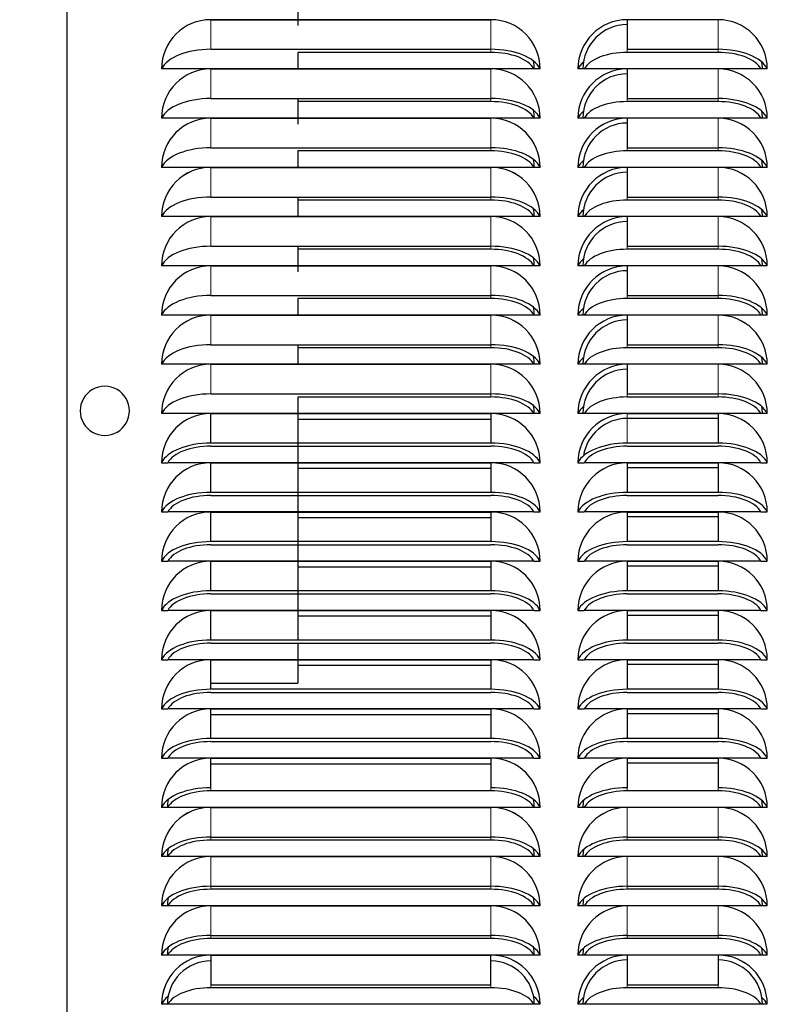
# Model space of a CAD drawing. Header units: millimetres. Extents: x 0 to 29700, y -16 to 21000.
# Tile 312 of 357: x 21002 to 21203, y 16544 to 16804. Entities that reach past the tile are written whole.
import ezdxf

# ---------------------------------------------------------------- set-up
doc = ezdxf.new("R2010")
doc.units = ezdxf.units.MM
doc.layers.add('1', color=7, linetype='Continuous', true_color=0xffffff)
doc.layers.add('254', color=7, linetype='Continuous', true_color=0xffffff)
doc.styles.add('latin_extended', font='simplex.shx')
doc.dimstyles.get("Standard").update_dxf_attribs({"dimtxt": 0.18, "dimasz": 0.18, "dimexe": 0.18, "dimexo": 0.0625, "dimgap": 0.09, "dimtad": 0, "dimtih": 1, "dimtoh": 1, "dimdec": 4, "dimzin": 0, "dimdsep": 46, "dimtxsty": 'Standard', "dimcen": 0.09, "dimadec": 0, "dimazin": 0, "dimtfac": 1, "dimtdec": 4, "dimtofl": 0, "dimtmove": 0, "dimatfit": 3, "dimfxl": 1, "dimtolj": 1, "dimtzin": 0, "dimarcsym": 0})

# ---------------------------------------------------------------- blocks, each defined once
blk = doc.blocks.new('_U4')
at = {"layer": '254', "color": 3, "linetype": 'Continuous', "lineweight": 13, "transparency": 16777216}
for p, q in [((28056.49, 18872.66), (28056.49, 14093.8)), ((18212.99, 16851.58), (18212.99, 14093.8)), ((18387.99, 14143.8), (27881.49, 14143.8))]:
    blk.add_line(p, q, dxfattribs=at)
at = {"layer": '254', "color": 3, "transparency": 16777216}
for points in [[(18387.99, 14172.97), (18387.99, 14114.64), (18212.99, 14143.8)], [(27881.49, 14114.64), (27881.49, 14172.97), (28056.49, 14143.8)]]:
    blk.add_solid(points, dxfattribs=at)
at = {"layer": 'Defpoints', "color": 0, "transparency": 16777216}
for p in [(28056.49, 18922.66), (18212.99, 16901.58), (28056.49, 14143.8)]:
    blk.add_point(p, dxfattribs=at)
at = {"layer": '254', "color": 2, "lineweight": 13, "transparency": 16777216, "insert": (22822.24, 14406.3), "char_height": 175, "attachment_point": 1, "style": 'latin_extended'}
blk.add_mtext('\\A1;9844', dxfattribs=at)

msp = doc.modelspace()

# ---------------------------------------------------------------- linework, layer by layer
at = {"layer": '1', "color": 2, "linetype": 'Continuous', "lineweight": 25}
for p, q in [((21013.987, 17310.757), (21013.987, 16440.757)), ((21074.987, 16809.248), (21074.987, 16802.519)), ((21051.987, 16804.074), (21125.987, 16804.074)), ((21125.987, 16804.072), (21051.987, 16804.072)), ((21185.987, 16804.072), (21161.987, 16804.072)), ((21161.987, 16804.072), (21161.987, 16796.247)), ((21051.987, 16796.247), (21125.987, 16796.247)), ((21125.987, 16795.439), (21074.987, 16795.439)), ((21074.987, 16795.437), (21074.987, 16791.051)), ((21161.987, 16796.247), (21185.987, 16796.247)), ((21185.987, 16795.439), (21161.987, 16795.439)), ((21040.65, 16791.072), (21038.985, 16791.072)), ((21137.323, 16791.072), (21040.65, 16791.072)), ((21051.987, 16791.069), (21125.987, 16791.069)), ((21125.987, 16791.067), (21051.987, 16791.067)), ((21138.988, 16791.072), (21137.323, 16791.072)), ((21150.65, 16791.072), (21148.987, 16791.072)), ((21197.323, 16791.072), (21150.65, 16791.072)), ((21185.987, 16791.067), (21161.987, 16791.067)), ((21161.987, 16791.067), (21161.987, 16783.242)), ((21198.987, 16791.072), (21197.323, 16791.072)), ((21198.987, 16791.072), (21198.986, 16791.072)), ((21051.987, 16783.242), (21125.987, 16783.242)), ((21074.987, 16783.229), (21074.987, 16776.515)), ((21125.987, 16782.434), (21074.987, 16782.434)), ((21161.987, 16783.242), (21185.987, 16783.242)), ((21185.987, 16782.434), (21161.987, 16782.434)), ((21040.65, 16778.067), (21038.985, 16778.067)), ((21137.323, 16778.067), (21040.65, 16778.067)), ((21051.987, 16778.064), (21125.987, 16778.064)), ((21125.987, 16778.062), (21051.987, 16778.062)), ((21138.988, 16778.067), (21137.323, 16778.067)), ((21150.65, 16778.067), (21148.987, 16778.067)), ((21197.323, 16778.067), (21150.65, 16778.067)), ((21185.987, 16778.062), (21161.987, 16778.062)), ((21161.987, 16778.062), (21161.987, 16770.237)), ((21198.987, 16778.067), (21197.323, 16778.067)), ((21198.987, 16778.067), (21198.986, 16778.067)), ((21051.987, 16770.237), (21125.987, 16770.237)), ((21125.987, 16769.429), (21074.987, 16769.429)), ((21074.987, 16769.418), (21074.987, 16765.04)), ((21161.987, 16770.237), (21185.987, 16770.237)), ((21185.987, 16769.429), (21161.987, 16769.429)), ((21040.65, 16765.062), (21038.985, 16765.062)), ((21137.323, 16765.062), (21040.65, 16765.062)), ((21051.987, 16765.059), (21125.987, 16765.059)), ((21125.987, 16765.057), (21051.987, 16765.057)), ((21138.988, 16765.062), (21137.323, 16765.062)), ((21150.65, 16765.062), (21148.987, 16765.062)), ((21197.323, 16765.062), (21150.65, 16765.062)), ((21185.987, 16765.057), (21161.987, 16765.057)), ((21161.987, 16765.057), (21161.987, 16757.232)), ((21198.987, 16765.062), (21197.323, 16765.062)), ((21198.987, 16765.062), (21198.986, 16765.062)), ((21051.987, 16757.232), (21125.987, 16757.232)), ((21074.987, 16757.227), (21074.987, 16752.037)), ((21125.987, 16756.424), (21074.987, 16756.424)), ((21161.987, 16757.232), (21185.987, 16757.232)), ((21185.987, 16756.424), (21161.987, 16756.424)), ((21040.65, 16752.057), (21038.985, 16752.057)), ((21137.323, 16752.057), (21040.65, 16752.057)), ((21051.987, 16752.054), (21125.987, 16752.054)), ((21125.987, 16752.052), (21051.987, 16752.052)), ((21138.988, 16752.057), (21137.323, 16752.057)), ((21150.65, 16752.057), (21148.987, 16752.057)), ((21197.323, 16752.057), (21150.65, 16752.057)), ((21185.987, 16752.052), (21161.987, 16752.052)), ((21161.987, 16752.052), (21161.987, 16744.227)), ((21198.987, 16752.057), (21197.323, 16752.057)), ((21198.987, 16752.057), (21198.986, 16752.057)), ((21051.987, 16744.227), (21125.987, 16744.227)), ((21074.987, 16744.221), (21074.987, 16737.5)), ((21125.987, 16743.419), (21074.987, 16743.419)), ((21161.987, 16744.227), (21185.987, 16744.227)), ((21185.987, 16743.419), (21161.987, 16743.419)), ((21040.65, 16739.052), (21038.985, 16739.052)), ((21137.323, 16739.052), (21040.65, 16739.052)), ((21051.987, 16739.049), (21125.987, 16739.049)), ((21125.987, 16739.047), (21051.987, 16739.047)), ((21138.988, 16739.052), (21137.323, 16739.052)), ((21150.65, 16739.052), (21148.987, 16739.052)), ((21197.323, 16739.052), (21150.65, 16739.052)), ((21185.987, 16739.047), (21161.987, 16739.047)), ((21161.987, 16739.047), (21161.987, 16731.222)), ((21198.987, 16739.052), (21197.323, 16739.052)), ((21198.987, 16739.052), (21198.986, 16739.052)), ((21051.987, 16731.222), (21125.987, 16731.222)), ((21125.987, 16730.414), (21074.987, 16730.414)), ((21074.987, 16730.399), (21074.987, 16726.027)), ((21161.987, 16731.222), (21185.987, 16731.222)), ((21185.987, 16730.414), (21161.987, 16730.414)), ((21040.65, 16726.047), (21038.985, 16726.047)), ((21137.323, 16726.047), (21040.65, 16726.047)), ((21051.987, 16726.044), (21125.987, 16726.044)), ((21125.987, 16726.042), (21051.987, 16726.042)), ((21138.988, 16726.047), (21137.323, 16726.047)), ((21150.65, 16726.047), (21148.987, 16726.047)), ((21197.323, 16726.047), (21150.65, 16726.047)), ((21185.987, 16726.042), (21161.987, 16726.042)), ((21161.987, 16726.042), (21161.987, 16718.217)), ((21198.987, 16726.047), (21197.323, 16726.047)), ((21198.987, 16726.047), (21198.986, 16726.047)), ((21051.987, 16718.217), (21125.987, 16718.217)), ((21074.987, 16718.204), (21074.987, 16713.028)), ((21125.987, 16717.409), (21074.987, 16717.409)), ((21161.987, 16718.217), (21185.987, 16718.217)), ((21185.987, 16717.409), (21161.987, 16717.409)), ((21040.65, 16713.042), (21038.985, 16713.042)), ((21137.323, 16713.042), (21040.65, 16713.042)), ((21051.987, 16713.039), (21125.987, 16713.039)), ((21125.987, 16713.037), (21051.987, 16713.037)), ((21138.988, 16713.042), (21137.323, 16713.042)), ((21150.65, 16713.042), (21148.987, 16713.042)), ((21197.323, 16713.042), (21150.65, 16713.042)), ((21185.987, 16713.037), (21161.987, 16713.037)), ((21161.987, 16713.037), (21161.987, 16705.212)), ((21198.987, 16713.042), (21197.323, 16713.042)), ((21198.987, 16713.042), (21198.986, 16713.042)), ((21051.987, 16705.212), (21125.987, 16705.212)), ((21125.987, 16704.404), (21074.987, 16704.404)), ((21074.987, 16704.392), (21074.987, 16640.183)), ((21161.987, 16705.212), (21185.987, 16705.212)), ((21185.987, 16704.404), (21161.987, 16704.404)), ((21040.65, 16700.037), (21038.985, 16700.037)), ((21137.323, 16700.037), (21040.65, 16700.037)), ((21051.987, 16700.034), (21125.987, 16700.034)), ((21051.987, 16692.207), (21051.987, 16700.032)), ((21074.987, 16700.032), (21125.987, 16700.032)), ((21125.987, 16698.485), (21074.987, 16698.485)), ((21125.987, 16700.032), (21125.987, 16692.207)), ((21138.988, 16700.037), (21137.323, 16700.037)), ((21150.65, 16700.037), (21148.987, 16700.037)), ((21197.323, 16700.037), (21150.65, 16700.037)), ((21161.987, 16700.032), (21185.987, 16700.032)), ((21185.987, 16698.737), (21161.987, 16698.737)), ((21185.987, 16700.032), (21185.987, 16692.207)), ((21198.987, 16700.037), (21197.323, 16700.037)), ((21198.987, 16700.037), (21198.986, 16700.037)), ((21125.987, 16692.207), (21051.987, 16692.207)), ((21051.987, 16691.399), (21125.987, 16691.399)), ((21185.987, 16692.207), (21161.987, 16692.207)), ((21161.987, 16691.399), (21185.987, 16691.399)), ((21038.987, 16687.032), (21040.65, 16687.032)), ((21137.323, 16687.032), (21040.65, 16687.032)), ((21051.987, 16687.029), (21125.987, 16687.029)), ((21051.987, 16679.202), (21051.987, 16687.027)), ((21074.987, 16687.027), (21125.987, 16687.027)), ((21125.987, 16685.48), (21074.987, 16685.48)), ((21125.987, 16687.027), (21125.987, 16679.202)), ((21137.323, 16687.032), (21138.986, 16687.032)), ((21148.987, 16687.032), (21150.65, 16687.032)), ((21197.323, 16687.032), (21150.65, 16687.032)), ((21161.987, 16687.027), (21185.987, 16687.027)), ((21161.987, 16687.027), (21161.987, 16679.202)), ((21185.987, 16685.732), (21161.987, 16685.732)), ((21185.987, 16687.027), (21185.987, 16679.202)), ((21197.323, 16687.032), (21198.986, 16687.032)), ((21198.987, 16687.032), (21198.986, 16687.032)), ((21125.987, 16679.202), (21051.987, 16679.202)), ((21051.987, 16678.394), (21125.987, 16678.394)), ((21185.987, 16679.202), (21161.987, 16679.202)), ((21161.987, 16678.394), (21185.987, 16678.394)), ((21038.987, 16674.027), (21040.65, 16674.027)), ((21137.323, 16674.027), (21040.65, 16674.027)), ((21051.987, 16674.024), (21125.987, 16674.024)), ((21051.987, 16666.197), (21051.987, 16674.022)), ((21074.987, 16674.022), (21125.987, 16674.022)), ((21125.987, 16672.475), (21074.987, 16672.475)), ((21125.987, 16674.022), (21125.987, 16666.197)), ((21137.323, 16674.027), (21138.986, 16674.027)), ((21148.987, 16674.027), (21150.65, 16674.027)), ((21148.987, 16674.027), (21148.987, 16674.027)), ((21197.323, 16674.027), (21150.65, 16674.027)), ((21161.987, 16674.022), (21185.987, 16674.022)), ((21161.987, 16674.022), (21161.987, 16666.197)), ((21185.987, 16672.727), (21161.987, 16672.727)), ((21185.987, 16674.022), (21185.987, 16666.197)), ((21197.323, 16674.027), (21198.986, 16674.027)), ((21198.987, 16674.027), (21198.986, 16674.027)), ((21125.987, 16666.197), (21051.987, 16666.197)), ((21051.987, 16665.389), (21125.987, 16665.389)), ((21185.987, 16666.197), (21161.987, 16666.197)), ((21161.987, 16665.389), (21185.987, 16665.389)), ((21038.987, 16661.022), (21040.65, 16661.022)), ((21137.323, 16661.022), (21040.65, 16661.022)), ((21051.987, 16661.019), (21125.987, 16661.019)), ((21051.987, 16653.192), (21051.987, 16661.017)), ((21074.987, 16661.017), (21125.987, 16661.017)), ((21125.987, 16659.47), (21074.987, 16659.47)), ((21125.987, 16661.017), (21125.987, 16653.192)), ((21137.323, 16661.022), (21138.986, 16661.022)), ((21148.987, 16661.022), (21150.65, 16661.022)), ((21148.987, 16661.022), (21148.987, 16661.022)), ((21197.323, 16661.022), (21150.65, 16661.022)), ((21161.987, 16661.017), (21185.987, 16661.017)), ((21161.987, 16661.017), (21161.987, 16653.192)), ((21185.987, 16659.722), (21161.987, 16659.722)), ((21185.987, 16661.017), (21185.987, 16653.192)), ((21197.323, 16661.022), (21198.986, 16661.022)), ((21198.987, 16661.022), (21198.986, 16661.022)), ((21125.987, 16653.192), (21051.987, 16653.192)), ((21051.987, 16652.384), (21125.987, 16652.384)), ((21185.987, 16653.192), (21161.987, 16653.192)), ((21161.987, 16652.384), (21185.987, 16652.384)), ((21038.987, 16648.017), (21040.65, 16648.017)), ((21137.323, 16648.017), (21040.65, 16648.017)), ((21051.987, 16648.014), (21125.987, 16648.014)), ((21051.987, 16640.187), (21051.987, 16648.012)), ((21074.987, 16648.012), (21125.987, 16648.012)), ((21125.987, 16646.465), (21074.987, 16646.465)), ((21125.987, 16648.012), (21125.987, 16640.187)), ((21137.323, 16648.017), (21138.986, 16648.017)), ((21148.987, 16648.017), (21148.987, 16648.017)), ((21148.987, 16648.017), (21150.65, 16648.017)), ((21197.323, 16648.017), (21150.65, 16648.017)), ((21161.987, 16648.012), (21185.987, 16648.012)), ((21161.987, 16648.012), (21161.987, 16640.187)), ((21185.987, 16646.717), (21161.987, 16646.717)), ((21185.987, 16648.012), (21185.987, 16640.187)), ((21197.323, 16648.017), (21198.986, 16648.017)), ((21198.987, 16648.017), (21198.986, 16648.017)), ((21125.987, 16640.187), (21051.987, 16640.187)), ((21051.987, 16639.379), (21125.987, 16639.379)), ((21074.987, 16639.379), (21074.987, 16628.803)), ((21185.987, 16640.187), (21161.987, 16640.187)), ((21161.987, 16639.379), (21185.987, 16639.379)), ((21038.987, 16635.012), (21040.65, 16635.012)), ((21137.323, 16635.012), (21040.65, 16635.012)), ((21051.987, 16635.009), (21125.987, 16635.009)), ((21051.987, 16627.182), (21051.987, 16635.007)), ((21074.987, 16635.007), (21125.987, 16635.007)), ((21125.987, 16633.46), (21074.987, 16633.46)), ((21125.987, 16635.007), (21125.987, 16627.182)), ((21137.323, 16635.012), (21138.986, 16635.012)), ((21148.987, 16635.012), (21148.987, 16635.012)), ((21148.987, 16635.012), (21150.65, 16635.012)), ((21197.323, 16635.012), (21150.65, 16635.012)), ((21161.987, 16635.007), (21185.987, 16635.007)), ((21161.987, 16635.007), (21161.987, 16627.182)), ((21185.987, 16633.712), (21161.987, 16633.712)), ((21185.987, 16635.007), (21185.987, 16627.182)), ((21197.323, 16635.012), (21198.986, 16635.012)), ((21198.987, 16635.012), (21198.986, 16635.012)), ((21040.899, 16628.803), (21040.903, 16628.803)), ((21051.984, 16628.803), (21074.987, 16628.803)), ((21125.987, 16627.182), (21051.987, 16627.182)), ((21051.987, 16626.374), (21125.987, 16626.374)), ((21185.987, 16627.182), (21161.987, 16627.182)), ((21161.987, 16626.374), (21185.987, 16626.374)), ((21038.987, 16622.007), (21040.65, 16622.007)), ((21137.323, 16622.007), (21040.65, 16622.007)), ((21051.987, 16622.004), (21125.987, 16622.004)), ((21051.987, 16614.177), (21051.987, 16622.002)), ((21051.987, 16622.002), (21125.987, 16622.002)), ((21125.987, 16620.455), (21051.987, 16620.455)), ((21125.987, 16622.002), (21125.987, 16614.177)), ((21137.323, 16622.007), (21138.986, 16622.007)), ((21148.987, 16622.007), (21150.65, 16622.007)), ((21148.987, 16622.007), (21148.987, 16622.007)), ((21197.323, 16622.007), (21150.65, 16622.007)), ((21161.987, 16622.002), (21185.987, 16622.002)), ((21161.987, 16622.002), (21161.987, 16614.177)), ((21185.987, 16620.707), (21161.987, 16620.707)), ((21185.987, 16622.002), (21185.987, 16614.177)), ((21197.323, 16622.007), (21198.986, 16622.007)), ((21198.987, 16622.007), (21198.986, 16622.007)), ((21125.987, 16614.177), (21051.987, 16614.177)), ((21051.987, 16613.369), (21125.987, 16613.369)), ((21185.987, 16614.177), (21161.987, 16614.177)), ((21161.987, 16613.369), (21185.987, 16613.369)), ((21038.987, 16609.002), (21040.65, 16609.002)), ((21137.323, 16609.002), (21040.65, 16609.002)), ((21051.987, 16608.999), (21125.987, 16608.999)), ((21051.987, 16601.172), (21051.987, 16608.997)), ((21051.987, 16608.997), (21125.987, 16608.997)), ((21125.987, 16607.45), (21051.987, 16607.45)), ((21125.987, 16608.997), (21125.987, 16601.172)), ((21137.323, 16609.002), (21138.986, 16609.002)), ((21148.987, 16609.002), (21148.987, 16609.002)), ((21148.987, 16609.002), (21150.65, 16609.002)), ((21197.323, 16609.002), (21150.65, 16609.002)), ((21161.987, 16608.997), (21185.987, 16608.997)), ((21161.987, 16608.997), (21161.987, 16601.172)), ((21185.987, 16607.702), (21161.987, 16607.702)), ((21185.987, 16608.997), (21185.987, 16601.172)), ((21197.323, 16609.002), (21198.986, 16609.002)), ((21198.987, 16609.002), (21198.986, 16609.002)), ((21125.987, 16600.364), (21051.987, 16600.364)), ((21185.987, 16600.364), (21161.987, 16600.364)), ((21040.65, 16595.997), (21038.985, 16595.997)), ((21137.323, 16595.997), (21040.65, 16595.997)), ((21051.987, 16595.994), (21125.987, 16595.994)), ((21125.987, 16595.992), (21051.987, 16595.992)), ((21138.988, 16595.997), (21137.323, 16595.997)), ((21150.65, 16595.997), (21148.987, 16595.997)), ((21148.987, 16595.997), (21148.987, 16595.997)), ((21197.323, 16595.997), (21150.65, 16595.997)), ((21185.987, 16595.992), (21161.987, 16595.992)), ((21198.987, 16595.997), (21197.323, 16595.997)), ((21198.987, 16595.997), (21198.986, 16595.997)), ((21051.987, 16588.167), (21125.987, 16588.167)), ((21125.987, 16587.359), (21051.987, 16587.359)), ((21161.987, 16588.167), (21185.987, 16588.167)), ((21185.987, 16587.359), (21161.987, 16587.359)), ((21040.65, 16582.992), (21038.985, 16582.992)), ((21137.323, 16582.992), (21040.65, 16582.992)), ((21051.987, 16582.989), (21125.987, 16582.989)), ((21125.987, 16582.987), (21051.987, 16582.987)), ((21138.988, 16582.992), (21137.323, 16582.992)), ((21150.65, 16582.992), (21148.987, 16582.992)), ((21148.987, 16582.992), (21148.987, 16582.992)), ((21197.323, 16582.992), (21150.65, 16582.992)), ((21185.987, 16582.987), (21161.987, 16582.987)), ((21198.987, 16582.992), (21197.323, 16582.992)), ((21198.987, 16582.992), (21198.986, 16582.992)), ((21051.987, 16575.162), (21125.987, 16575.162)), ((21125.987, 16574.354), (21051.987, 16574.354)), ((21161.987, 16575.162), (21185.987, 16575.162)), ((21185.987, 16574.354), (21161.987, 16574.354)), ((21040.65, 16569.987), (21038.985, 16569.987)), ((21137.323, 16569.987), (21040.65, 16569.987)), ((21051.987, 16569.984), (21125.987, 16569.984)), ((21125.987, 16569.982), (21051.987, 16569.982)), ((21138.988, 16569.987), (21137.323, 16569.987)), ((21150.65, 16569.987), (21148.987, 16569.987)), ((21148.987, 16569.987), (21148.987, 16569.987)), ((21197.323, 16569.987), (21150.65, 16569.987)), ((21185.987, 16569.982), (21161.987, 16569.982)), ((21198.987, 16569.987), (21197.323, 16569.987)), ((21198.987, 16569.987), (21198.986, 16569.987)), ((21051.987, 16562.157), (21125.987, 16562.157)), ((21125.987, 16561.349), (21051.987, 16561.349)), ((21161.987, 16562.157), (21185.987, 16562.157)), ((21185.987, 16561.349), (21161.987, 16561.349)), ((21040.65, 16556.982), (21038.985, 16556.982)), ((21137.323, 16556.982), (21040.65, 16556.982)), ((21051.987, 16556.979), (21125.987, 16556.979)), ((21051.987, 16556.977), (21051.987, 16549.152)), ((21125.987, 16556.977), (21051.987, 16556.977)), ((21125.987, 16549.152), (21125.987, 16556.977)), ((21138.988, 16556.982), (21137.323, 16556.982)), ((21150.65, 16556.982), (21148.987, 16556.982)), ((21148.987, 16556.982), (21148.987, 16556.982)), ((21197.323, 16556.982), (21150.65, 16556.982)), ((21185.987, 16556.977), (21161.987, 16556.977)), ((21161.987, 16556.977), (21161.987, 16549.152)), ((21185.987, 16556.977), (21185.987, 16549.152)), ((21198.987, 16556.982), (21197.323, 16556.982)), ((21198.987, 16556.982), (21198.986, 16556.982)), ((21051.987, 16549.152), (21125.987, 16549.152)), ((21125.987, 16548.344), (21051.987, 16548.344)), ((21161.987, 16549.152), (21185.987, 16549.152)), ((21185.987, 16548.344), (21161.987, 16548.344)), ((21040.65, 16543.977), (21038.985, 16543.977)), ((21137.323, 16543.977), (21040.65, 16543.977)), ((21138.988, 16543.977), (21137.323, 16543.977)), ((21150.65, 16543.977), (21148.987, 16543.977)), ((21197.323, 16543.977), (21150.65, 16543.977)), ((21198.987, 16543.977), (21197.323, 16543.977))]:
    msp.add_line(p, q, dxfattribs=at)
at = {"layer": '1', "color": 4, "linetype": 'Continuous', "lineweight": 13}
for p, q in [((21051.987, 16804.072), (21051.987, 16796.247)), ((21125.987, 16804.072), (21125.987, 16796.247)), ((21185.987, 16804.072), (21185.987, 16796.247)), ((21125.987, 16795.439), (21125.987, 16796.247)), ((21161.987, 16795.439), (21161.987, 16796.247)), ((21185.987, 16795.439), (21185.987, 16796.247)), ((21051.987, 16791.067), (21051.987, 16783.242)), ((21125.987, 16791.067), (21125.987, 16783.242)), ((21185.987, 16791.067), (21185.987, 16783.242)), ((21125.987, 16782.434), (21125.987, 16783.242)), ((21161.987, 16782.434), (21161.987, 16783.242)), ((21185.987, 16782.434), (21185.987, 16783.242)), ((21051.987, 16778.062), (21051.987, 16770.237)), ((21125.987, 16778.062), (21125.987, 16770.237)), ((21185.987, 16778.062), (21185.987, 16770.237)), ((21125.987, 16769.429), (21125.987, 16770.237)), ((21161.987, 16769.429), (21161.987, 16770.237)), ((21185.987, 16769.429), (21185.987, 16770.237)), ((21051.987, 16765.057), (21051.987, 16757.232)), ((21125.987, 16765.057), (21125.987, 16757.232)), ((21185.987, 16765.057), (21185.987, 16757.232)), ((21125.987, 16756.424), (21125.987, 16757.232)), ((21161.987, 16756.424), (21161.987, 16757.232)), ((21185.987, 16756.424), (21185.987, 16757.232)), ((21051.987, 16752.052), (21051.987, 16744.227)), ((21125.987, 16752.052), (21125.987, 16744.227)), ((21185.987, 16752.052), (21185.987, 16744.227)), ((21125.987, 16743.419), (21125.987, 16744.227)), ((21161.987, 16743.419), (21161.987, 16744.227)), ((21185.987, 16743.419), (21185.987, 16744.227)), ((21051.987, 16739.047), (21051.987, 16731.222)), ((21125.987, 16739.047), (21125.987, 16731.222)), ((21185.987, 16739.047), (21185.987, 16731.222)), ((21125.987, 16730.414), (21125.987, 16731.222)), ((21161.987, 16730.414), (21161.987, 16731.222)), ((21185.987, 16730.414), (21185.987, 16731.222)), ((21051.987, 16726.042), (21051.987, 16718.217)), ((21125.987, 16726.042), (21125.987, 16718.217)), ((21185.987, 16726.042), (21185.987, 16718.217)), ((21125.987, 16717.409), (21125.987, 16718.217)), ((21161.987, 16717.409), (21161.987, 16718.217)), ((21185.987, 16717.409), (21185.987, 16718.217)), ((21051.987, 16713.037), (21051.987, 16705.212)), ((21125.987, 16713.037), (21125.987, 16705.212)), ((21185.987, 16713.037), (21185.987, 16705.212)), ((21125.987, 16704.404), (21125.987, 16705.212)), ((21161.987, 16704.404), (21161.987, 16705.212)), ((21185.987, 16704.404), (21185.987, 16705.212)), ((21161.987, 16700.032), (21161.987, 16698.737)), ((21161.987, 16692.207), (21161.987, 16698.737)), ((21051.987, 16600.364), (21051.987, 16601.172)), ((21125.987, 16600.364), (21125.987, 16601.172)), ((21161.987, 16600.364), (21161.987, 16601.172)), ((21185.987, 16600.364), (21185.987, 16601.172)), ((21051.987, 16595.992), (21051.987, 16588.167)), ((21125.987, 16595.992), (21125.987, 16588.167)), ((21161.987, 16595.992), (21161.987, 16588.167)), ((21185.987, 16595.992), (21185.987, 16588.167)), ((21051.987, 16587.359), (21051.987, 16588.167)), ((21125.987, 16587.359), (21125.987, 16588.167)), ((21161.987, 16587.359), (21161.987, 16588.167)), ((21185.987, 16587.359), (21185.987, 16588.167)), ((21051.987, 16582.987), (21051.987, 16575.162)), ((21125.987, 16582.987), (21125.987, 16575.162)), ((21161.987, 16582.987), (21161.987, 16575.162)), ((21185.987, 16582.987), (21185.987, 16575.162)), ((21051.987, 16574.354), (21051.987, 16575.162)), ((21125.987, 16574.354), (21125.987, 16575.162)), ((21161.987, 16574.354), (21161.987, 16575.162)), ((21185.987, 16574.354), (21185.987, 16575.162)), ((21051.987, 16569.982), (21051.987, 16562.157)), ((21125.987, 16569.982), (21125.987, 16562.157)), ((21161.987, 16569.982), (21161.987, 16562.157)), ((21185.987, 16569.982), (21185.987, 16562.157)), ((21051.987, 16561.349), (21051.987, 16562.157)), ((21125.987, 16561.349), (21125.987, 16562.157)), ((21161.987, 16561.349), (21161.987, 16562.157)), ((21185.987, 16561.349), (21185.987, 16562.157)), ((21051.987, 16548.344), (21051.987, 16549.152)), ((21125.987, 16548.344), (21125.987, 16549.152)), ((21161.987, 16548.344), (21161.987, 16549.152)), ((21185.987, 16548.344), (21185.987, 16549.152))]:
    msp.add_line(p, q, dxfattribs=at)
at = {"layer": '1', "color": 2, "linetype": 'Continuous', "lineweight": 25}
for centre, radius, start, end in [((21051.987, 16791.072), 13.002, 90, 180), ((21051.987, 16791.072), 13, 90, 180), ((21125.987, 16791.072), 13.002, 0, 90), ((21125.987, 16791.072), 13, 0, 90), ((21161.987, 16791.072), 13, 90, 180), ((21161.987, 16791.072), 11.705, 90, 180), ((21185.987, 16791.072), 13, 0, 90), ((21125.987, 16791.072), 11.453, 0, 10.45688), ((21185.987, 16791.072), 11.705, 0, 9.00984), ((21051.987, 16778.067), 13.002, 90, 180), ((21051.987, 16778.067), 13, 90, 180), ((21125.987, 16778.067), 13.002, 0, 90), ((21125.987, 16778.067), 13, 0, 90), ((21161.987, 16778.067), 13, 90, 180), ((21161.987, 16778.067), 11.705, 90, 180), ((21185.987, 16778.067), 13, 0, 90), ((21125.987, 16778.067), 11.453, 0, 10.45688), ((21185.987, 16778.067), 11.705, 0, 9.00984), ((21051.987, 16765.062), 13.002, 90, 180), ((21051.987, 16765.062), 13, 90, 180), ((21125.987, 16765.062), 13.002, 0, 90), ((21125.987, 16765.062), 13, 0, 90), ((21161.987, 16765.062), 13, 90, 180), ((21161.987, 16765.062), 11.705, 90, 180), ((21185.987, 16765.062), 13, 0, 90), ((21125.987, 16765.062), 11.453, 0, 10.45688), ((21185.987, 16765.062), 11.705, 0, 9.00984), ((21051.987, 16752.057), 13.002, 90, 180), ((21051.987, 16752.057), 13, 90, 180), ((21125.987, 16752.057), 13.002, 0, 90), ((21125.987, 16752.057), 13, 0, 90), ((21161.987, 16752.057), 13, 90, 180), ((21161.987, 16752.057), 11.705, 90, 180), ((21185.987, 16752.057), 13, 0, 90), ((21125.987, 16752.057), 11.453, 0, 10.45688), ((21185.987, 16752.057), 11.705, 0, 9.00984), ((21051.987, 16739.052), 13.002, 90, 180), ((21051.987, 16739.052), 13, 90, 180), ((21125.987, 16739.052), 13.002, 0, 90), ((21125.987, 16739.052), 13, 0, 90), ((21161.987, 16739.052), 13, 90, 180), ((21161.987, 16739.052), 11.705, 90, 180), ((21185.987, 16739.052), 13, 0, 90), ((21125.987, 16739.052), 11.453, 0, 10.45688), ((21185.987, 16739.052), 11.705, 0, 9.00984), ((21051.987, 16726.047), 13.002, 90, 180), ((21051.987, 16726.047), 13, 90, 180), ((21125.987, 16726.047), 13.002, 0, 90), ((21125.987, 16726.047), 13, 0, 90), ((21161.987, 16726.047), 13, 90, 180), ((21161.987, 16726.047), 11.705, 90, 180), ((21185.987, 16726.047), 13, 0, 90), ((21125.987, 16726.047), 11.453, 0, 10.45688), ((21185.987, 16726.047), 11.705, 0, 9.00984), ((21051.987, 16713.042), 13.002, 90, 180), ((21051.987, 16713.042), 13, 90, 180), ((21125.987, 16713.042), 13.002, 0, 90), ((21125.987, 16713.042), 13, 0, 90), ((21161.987, 16713.042), 13, 90, 180), ((21161.987, 16713.042), 11.705, 90, 180), ((21185.987, 16713.042), 13, 0, 90), ((21125.987, 16713.042), 11.453, 0, 10.45688), ((21185.987, 16713.042), 11.705, 0, 9.00984), ((21051.987, 16700.037), 13.002, 90, 180), ((21051.987, 16700.037), 13, 90, 180), ((21125.987, 16700.037), 13.002, 0, 90), ((21125.987, 16700.037), 13, 0, 90), ((21161.987, 16700.037), 13, 90, 180), ((21161.987, 16700.037), 11.705, 90, 180), ((21185.987, 16700.037), 13, 0, 90), ((21023.987, 16700.757), 6.5, 90, 150), ((21023.987, 16700.757), 6.5, 30, 90), ((21023.987, 16700.757), 6.5, 150, 210), ((21023.987, 16700.757), 6.5, 330, 30), ((21125.987, 16700.037), 11.453, 0, 10.45688), ((21185.987, 16700.037), 11.705, 0, 9.00984), ((21051.987, 16687.032), 13.002, 90, 180), ((21051.987, 16687.032), 13, 90, 180), ((21125.987, 16687.032), 13.002, 0, 90), ((21125.987, 16687.032), 13, 0, 90), ((21161.987, 16687.032), 13, 90, 180), ((21161.987, 16687.032), 11.705, 90, 170.99016), ((21185.987, 16687.032), 13, 0, 90), ((21023.987, 16700.757), 6.5, 210, 270), ((21023.987, 16700.757), 6.5, 270, 330), ((21051.987, 16674.027), 13.002, 90, 180), ((21051.987, 16674.027), 13, 90, 180), ((21125.987, 16674.027), 13.002, 0, 90), ((21125.987, 16674.027), 13, 0, 90), ((21161.987, 16674.027), 13, 90, 180), ((21185.987, 16674.027), 13, 0, 90), ((21051.987, 16661.022), 13.002, 90, 180), ((21051.987, 16661.022), 13, 90, 180), ((21125.987, 16661.022), 13.002, 0, 90), ((21125.987, 16661.022), 13, 0, 90), ((21161.987, 16661.022), 13, 90, 180), ((21185.987, 16661.022), 13, 0, 90), ((21051.987, 16648.017), 13.002, 90, 180), ((21051.987, 16648.017), 13, 90, 180), ((21125.987, 16648.017), 13.002, 0, 90), ((21125.987, 16648.017), 13, 0, 90), ((21161.987, 16648.017), 13, 90, 180), ((21185.987, 16648.017), 13, 0, 90), ((21051.987, 16635.012), 13.002, 90, 180), ((21051.987, 16635.012), 13, 90, 180), ((21125.987, 16635.012), 13.002, 0, 90), ((21125.987, 16635.012), 13, 0, 90), ((21161.987, 16635.012), 13, 90, 180), ((21185.987, 16635.012), 13, 0, 90), ((21051.987, 16622.007), 13.002, 90, 180), ((21051.987, 16622.007), 13, 90, 180), ((21125.987, 16622.007), 13.002, 0, 90), ((21125.987, 16622.007), 13, 0, 90), ((21161.987, 16622.007), 13, 90, 180), ((21185.987, 16622.007), 13, 0, 90), ((21051.987, 16609.002), 13.002, 90, 180), ((21051.987, 16609.002), 13, 90, 180), ((21125.987, 16609.002), 13.002, 0, 90), ((21125.987, 16609.002), 13, 0, 90), ((21161.987, 16609.002), 13, 90, 180), ((21185.987, 16609.002), 13, 0, 90), ((21051.987, 16595.997), 13.002, 90, 180), ((21051.987, 16595.997), 13, 90, 180), ((21125.987, 16595.997), 13.002, 0, 90), ((21125.987, 16595.997), 13, 0, 90), ((21161.987, 16595.997), 13, 90, 180), ((21185.987, 16595.997), 13, 0, 90), ((21051.987, 16595.997), 11.453, 169.54312, 180), ((21125.987, 16595.997), 11.453, 0, 10.45688), ((21161.987, 16595.997), 11.705, 170.99016, 180), ((21185.987, 16595.997), 11.705, 0, 9.00984), ((21051.987, 16582.992), 13.002, 90, 180), ((21051.987, 16582.992), 13, 90, 180), ((21125.987, 16582.992), 13.002, 0, 90), ((21125.987, 16582.992), 13, 0, 90), ((21161.987, 16582.992), 13, 90, 180), ((21185.987, 16582.992), 13, 0, 90), ((21051.987, 16582.992), 11.453, 169.54312, 180), ((21125.987, 16582.992), 11.453, 0, 10.45688), ((21161.987, 16582.992), 11.705, 170.99016, 180), ((21185.987, 16582.992), 11.705, 0, 9.00984), ((21051.987, 16569.987), 13.002, 90, 180), ((21051.987, 16569.987), 13, 90, 180), ((21125.987, 16569.987), 13.002, 0, 90), ((21125.987, 16569.987), 13, 0, 90), ((21161.987, 16569.987), 13, 90, 180), ((21185.987, 16569.987), 13, 0, 90), ((21051.987, 16569.987), 11.453, 169.54312, 180), ((21125.987, 16569.987), 11.453, 0, 10.45688), ((21161.987, 16569.987), 11.705, 170.99016, 180), ((21185.987, 16569.987), 11.705, 0, 9.00984), ((21051.987, 16556.982), 13.002, 90, 180), ((21051.987, 16556.982), 13, 90, 180), ((21125.987, 16556.982), 13.002, 0, 90), ((21125.987, 16556.982), 13, 0, 90), ((21161.987, 16556.982), 13, 90, 180), ((21185.987, 16556.982), 13, 0, 90), ((21051.987, 16556.982), 11.453, 169.54312, 180), ((21125.987, 16556.982), 11.453, 0, 10.45688), ((21161.987, 16556.982), 11.705, 170.99016, 180), ((21185.987, 16556.982), 11.705, 0, 9.00984), ((21051.987, 16543.977), 13.002, 90, 180), ((21051.987, 16543.977), 13, 90, 180), ((21051.987, 16543.977), 11.453, 90, 180), ((21125.987, 16543.977), 13.002, 0, 90), ((21125.987, 16543.977), 13, 0, 90), ((21125.987, 16543.977), 11.453, 0, 90), ((21161.987, 16543.977), 13, 90, 180), ((21161.987, 16543.977), 11.705, 90, 180), ((21185.987, 16543.977), 13, 0, 90), ((21185.987, 16543.977), 11.705, 0, 90)]:
    msp.add_arc(centre, radius, start, end, dxfattribs=at)
for centre, major_axis, start_param, end_param in [((21051.987, 16789.578), (-13.339, 0), 4.712389, 6.0571779), ((21125.987, 16789.578), (-13.339, 0), 3.3676001, 4.712389), ((21125.987, 16789.578), (-11.724, 0), 3.3993998, 4.712389), ((21161.987, 16789.578), (-11.724, 0), 4.712389, 6.0253781), ((21185.987, 16789.578), (-13.339, 0), 3.3676001, 4.712389), ((21185.987, 16789.578), (-11.724, 0), 3.3993998, 4.712389), ((21161.987, 16789.578), (13.339, 0), 2.6192694, 2.9155852), ((21051.987, 16776.573), (-13.339, 0), 4.712389, 6.0571779), ((21125.987, 16776.573), (-13.339, 0), 3.3676001, 4.712389), ((21125.987, 16776.573), (-11.724, 0), 3.3993998, 4.712389), ((21161.987, 16776.573), (-11.724, 0), 4.712389, 6.0253781), ((21185.987, 16776.573), (-13.339, 0), 3.3676001, 4.712389), ((21185.987, 16776.573), (-11.724, 0), 3.3993998, 4.712389), ((21161.987, 16776.573), (13.339, 0), 2.6192694, 2.9155852), ((21051.987, 16763.568), (-13.339, 0), 4.712389, 6.0571779), ((21125.987, 16763.568), (-13.339, 0), 3.3676001, 4.712389), ((21125.987, 16763.568), (-11.724, 0), 3.3993998, 4.712389), ((21161.987, 16763.568), (-11.724, 0), 4.712389, 6.0253781), ((21185.987, 16763.568), (-13.339, 0), 3.3676001, 4.712389), ((21185.987, 16763.568), (-11.724, 0), 3.3993998, 4.712389), ((21161.987, 16763.568), (13.339, 0), 2.6192694, 2.9155852), ((21051.987, 16750.563), (-13.339, 0), 4.712389, 6.0571779), ((21125.987, 16750.563), (-13.339, 0), 3.3676001, 4.712389), ((21125.987, 16750.563), (-11.724, 0), 3.3993998, 4.712389), ((21161.987, 16750.563), (-11.724, 0), 4.712389, 6.0253781), ((21185.987, 16750.563), (-13.339, 0), 3.3676001, 4.712389), ((21185.987, 16750.563), (-11.724, 0), 3.3993998, 4.712389), ((21161.987, 16750.563), (13.339, 0), 2.6192694, 2.9155852), ((21051.987, 16737.558), (-13.339, 0), 4.712389, 6.0571779), ((21125.987, 16737.558), (-13.339, 0), 3.3676001, 4.712389), ((21125.987, 16737.558), (-11.724, 0), 3.3993998, 4.712389), ((21161.987, 16737.558), (-11.724, 0), 4.712389, 6.0253781), ((21185.987, 16737.558), (-13.339, 0), 3.3676001, 4.712389), ((21185.987, 16737.558), (-11.724, 0), 3.3993998, 4.712389), ((21161.987, 16737.558), (13.339, 0), 2.6192694, 2.9155852), ((21051.987, 16724.553), (-13.339, 0), 4.712389, 6.0571779), ((21125.987, 16724.553), (-13.339, 0), 3.3676001, 4.712389), ((21125.987, 16724.553), (-11.724, 0), 3.3993998, 4.712389), ((21161.987, 16724.553), (-11.724, 0), 4.712389, 6.0253781), ((21185.987, 16724.553), (-13.339, 0), 3.3676001, 4.712389), ((21185.987, 16724.553), (-11.724, 0), 3.3993998, 4.712389), ((21161.987, 16724.553), (13.339, 0), 2.6192694, 2.9155852), ((21051.987, 16711.548), (-13.339, 0), 4.712389, 6.0571779), ((21125.987, 16711.548), (-13.339, 0), 3.3676001, 4.712389), ((21125.987, 16711.548), (-11.724, 0), 3.3993998, 4.712389), ((21161.987, 16711.548), (-11.724, 0), 4.712389, 6.0253781), ((21185.987, 16711.548), (-13.339, 0), 3.3676001, 4.712389), ((21185.987, 16711.548), (-11.724, 0), 3.3993998, 4.712389), ((21161.987, 16711.548), (13.339, 0), 2.6192694, 2.9155852), ((21051.987, 16698.543), (-13.339, 0), 4.712389, 6.0571779), ((21125.987, 16698.543), (-13.339, 0), 3.3676001, 4.712389), ((21125.987, 16698.543), (-11.724, 0), 3.3993998, 4.712389), ((21161.987, 16698.543), (-11.724, 0), 4.712389, 6.0253781), ((21185.987, 16698.543), (-13.339, 0), 3.3676001, 4.712389), ((21185.987, 16698.543), (-11.724, 0), 3.3993998, 4.712389), ((21161.987, 16698.543), (13.339, 0), 2.6192694, 2.9155852), ((21051.987, 16685.538), (13.339, 0), 1.5707963, 2.9155852), ((21051.987, 16685.538), (-11.724, 0), 4.712389, 6.0253781), ((21125.987, 16685.538), (13.339, 0), 0.2260075, 1.5707963), ((21125.987, 16685.538), (-11.724, 0), 3.3993998, 4.712389), ((21161.987, 16685.538), (13.339, 0), 1.5707963, 2.9155852), ((21161.987, 16685.538), (-11.724, 0), 4.712389, 6.0253781), ((21185.987, 16685.538), (13.339, 0), 0.2260075, 1.5707963), ((21185.987, 16685.538), (-11.724, 0), 3.3993998, 4.712389), ((21051.987, 16672.533), (13.339, 0), 1.5707963, 2.9155852), ((21051.987, 16672.533), (-11.724, 0), 4.712389, 6.0253781), ((21125.987, 16672.533), (13.339, 0), 0.2260075, 1.5707963), ((21125.987, 16672.533), (-11.724, 0), 3.3993998, 4.712389), ((21161.987, 16672.533), (13.339, 0), 1.5707963, 2.9155852), ((21161.987, 16672.533), (-11.724, 0), 4.712389, 6.0253781), ((21185.987, 16672.533), (13.339, 0), 0.2260075, 1.5707963), ((21185.987, 16672.533), (-11.724, 0), 3.3993998, 4.712389), ((21051.987, 16659.528), (13.339, 0), 1.5707963, 2.9155852), ((21051.987, 16659.528), (-11.724, 0), 4.712389, 6.0253781), ((21125.987, 16659.528), (13.339, 0), 0.2260075, 1.5707963), ((21125.987, 16659.528), (-11.724, 0), 3.3993998, 4.712389), ((21161.987, 16659.528), (13.339, 0), 1.5707963, 2.9155852), ((21161.987, 16659.528), (-11.724, 0), 4.712389, 6.0253781), ((21185.987, 16659.528), (13.339, 0), 0.2260075, 1.5707963), ((21185.987, 16659.528), (-11.724, 0), 3.3993998, 4.712389), ((21051.987, 16646.523), (13.339, 0), 1.5707963, 2.9155852), ((21051.987, 16646.523), (-11.724, 0), 4.712389, 6.0253781), ((21125.987, 16646.523), (13.339, 0), 0.2260075, 1.5707963), ((21125.987, 16646.523), (-11.724, 0), 3.3993998, 4.712389), ((21161.987, 16646.523), (13.339, 0), 1.5707963, 2.9155852), ((21161.987, 16646.523), (-11.724, 0), 4.712389, 6.0253781), ((21185.987, 16646.523), (13.339, 0), 0.2260075, 1.5707963), ((21185.987, 16646.523), (-11.724, 0), 3.3993998, 4.712389), ((21051.987, 16633.518), (13.339, 0), 1.5707963, 2.9155852), ((21051.987, 16633.518), (-11.724, 0), 4.712389, 6.0253781), ((21125.987, 16633.518), (13.339, 0), 0.2260075, 1.5707963), ((21125.987, 16633.518), (-11.724, 0), 3.3993998, 4.712389), ((21161.987, 16633.518), (13.339, 0), 1.5707963, 2.9155852), ((21161.987, 16633.518), (-11.724, 0), 4.712389, 6.0253781), ((21185.987, 16633.518), (13.339, 0), 0.2260075, 1.5707963), ((21185.987, 16633.518), (-11.724, 0), 3.3993998, 4.712389), ((21051.987, 16620.513), (13.339, 0), 1.5707963, 2.9155852), ((21051.987, 16620.513), (-11.724, 0), 4.712389, 6.0253781), ((21125.987, 16620.513), (13.339, 0), 0.2260075, 1.5707963), ((21125.987, 16620.513), (-11.724, 0), 3.3993998, 4.712389), ((21161.987, 16620.513), (13.339, 0), 1.5707963, 2.9155852), ((21161.987, 16620.513), (-11.724, 0), 4.712389, 6.0253781), ((21185.987, 16620.513), (13.339, 0), 0.2260075, 1.5707963), ((21185.987, 16620.513), (-11.724, 0), 3.3993998, 4.712389), ((21051.987, 16607.508), (13.339, 0), 1.5707963, 2.9155852), ((21051.987, 16607.508), (-11.724, 0), 4.712389, 6.0253781), ((21125.987, 16607.508), (13.339, 0), 0.2260075, 1.5707963), ((21125.987, 16607.508), (-11.724, 0), 3.3993998, 4.712389), ((21161.987, 16607.508), (13.339, 0), 1.5707963, 2.9155852), ((21161.987, 16607.508), (-11.724, 0), 4.712389, 6.0253781), ((21185.987, 16607.508), (13.339, 0), 0.2260075, 1.5707963), ((21185.987, 16607.508), (-11.724, 0), 3.3993998, 4.712389), ((21051.987, 16594.503), (-13.339, 0), 4.712389, 6.0571779), ((21051.987, 16594.503), (-11.724, 0), 4.712389, 6.0253781), ((21125.987, 16594.503), (-13.339, 0), 3.3676001, 4.712389), ((21125.987, 16594.503), (-11.724, 0), 3.3993998, 4.712389), ((21161.987, 16594.503), (-13.339, 0), 4.712389, 6.0571779), ((21161.987, 16594.503), (-11.724, 0), 4.712389, 6.0253781), ((21185.987, 16594.503), (-13.339, 0), 3.3676001, 4.712389), ((21185.987, 16594.503), (-11.724, 0), 3.3993998, 4.712389), ((21051.987, 16581.498), (-13.339, 0), 4.712389, 6.0571779), ((21051.987, 16581.498), (-11.724, 0), 4.712389, 6.0253781), ((21125.987, 16581.498), (-13.339, 0), 3.3676001, 4.712389), ((21125.987, 16581.498), (-11.724, 0), 3.3993998, 4.712389), ((21161.987, 16581.498), (-13.339, 0), 4.712389, 6.0571779), ((21161.987, 16581.498), (-11.724, 0), 4.712389, 6.0253781), ((21185.987, 16581.498), (-13.339, 0), 3.3676001, 4.712389), ((21185.987, 16581.498), (-11.724, 0), 3.3993998, 4.712389), ((21051.987, 16568.493), (-13.339, 0), 4.712389, 6.0571779), ((21051.987, 16568.493), (-11.724, 0), 4.712389, 6.0253781), ((21125.987, 16568.493), (-13.339, 0), 3.3676001, 4.712389), ((21125.987, 16568.493), (-11.724, 0), 3.3993998, 4.712389), ((21161.987, 16568.493), (-13.339, 0), 4.712389, 6.0571779), ((21161.987, 16568.493), (-11.724, 0), 4.712389, 6.0253781), ((21185.987, 16568.493), (-13.339, 0), 3.3676001, 4.712389), ((21185.987, 16568.493), (-11.724, 0), 3.3993998, 4.712389), ((21051.987, 16555.488), (-13.339, 0), 4.712389, 6.0571779), ((21051.987, 16555.488), (-11.724, 0), 4.712389, 6.0253781), ((21125.987, 16555.488), (-13.339, 0), 3.3676001, 4.712389), ((21125.987, 16555.488), (-11.724, 0), 3.3993998, 4.712389), ((21161.987, 16555.488), (-13.339, 0), 4.712389, 6.0571779), ((21161.987, 16555.488), (-11.724, 0), 4.712389, 6.0253781), ((21185.987, 16555.488), (-13.339, 0), 3.3676001, 4.712389), ((21185.987, 16555.488), (-11.724, 0), 3.3993998, 4.712389), ((21051.987, 16542.483), (-11.724, 0), 4.712389, 6.0253781), ((21125.987, 16542.483), (-11.724, 0), 3.3993998, 4.712389), ((21161.987, 16542.483), (-11.724, 0), 4.712389, 6.0253781), ((21185.987, 16542.483), (-11.724, 0), 3.3993998, 4.712389), ((21051.987, 16542.483), (13.339, 0), 2.5761941, 2.9155852), ((21125.987, 16542.483), (13.339, 0), 0.2260075, 0.5653985), ((21161.987, 16542.483), (13.339, 0), 2.6192694, 2.9155852), ((21185.987, 16542.483), (13.339, 0), 0.2260075, 0.5223233)]:
    msp.add_ellipse(centre, major_axis=major_axis, ratio=0.5, start_param=start_param, end_param=end_param, dxfattribs=at)

# ---------------------------------------------------------------- dimensions: what is measured, and where the dimension line sits
at = {"layer": '254', "color": 2, "linetype": 'Continuous', "lineweight": 13}
dim = msp.add_linear_dim(base=(28056.493, 14143.803), p1=(18212.987, 16901.584), p2=(28056.493, 18922.663), dimstyle='Standard', override={"dimscale": 50, "dimtxt": 3.5, "dimasz": 3.5, "dimexe": 1, "dimexo": 1, "dimgap": 1.75, "dimtad": 1, "dimtih": 1, "dimtoh": 0, "dimdec": 0, "dimlfac": 1, "dimzin": 8, "dimdsep": 46, "dimlunit": 2, "dimtxsty": 'latin_extended', "dimsah": 1, "dimse1": 0, "dimse2": 0, "dimsd1": 0, "dimsd2": 0, "dimclrd": 3, "dimclre": 3, "dimclrt": 2, "dimtol": 0, "dimtm": -0.1, "dimtfac": 0.714286, "dimtdec": 3, "dimtofl": 1, "dimtmove": 0, "dimtzin": 8, "dimlwd": 13, "dimlwe": 13}, dxfattribs=at)
dim.commit()
dim.dimension.update_dxf_attribs({"geometry": '_U4', "text_midpoint": (23134.74, 14143.803), "dimtype": 160})

doc.saveas('drawing.dxf')
